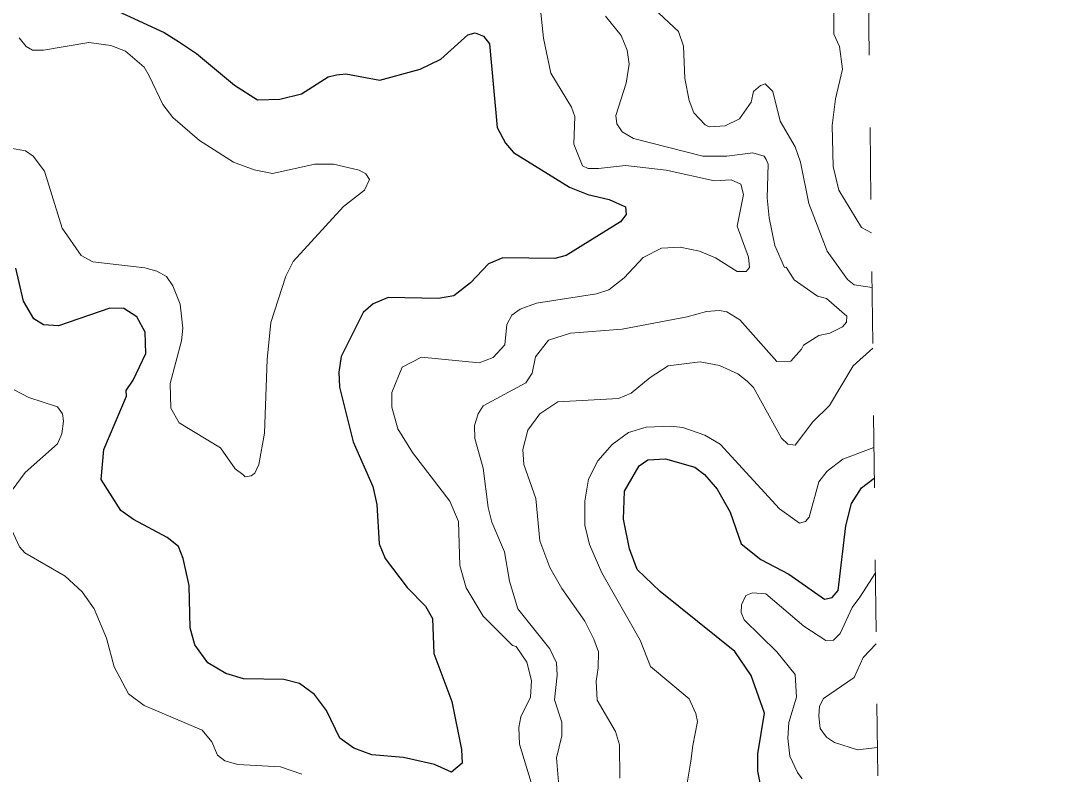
# Model space of a CAD drawing. Extents: x 294.2 to 320.3, y 7482.7 to 7510.7.
# Drawn here: x 318.846 to 320.301, y 7505.662 to 7506.706 of the extents above; entities that cross this region are included whole.
import ezdxf

# ---------------------------------------------------------------- set-up
doc = ezdxf.new("R2010")
doc.units = 0
doc.header["$LTSCALE"] = 0.032
doc.linetypes.add('SHORT_DASHED', pattern=[2.7, 1.5, -1.2])
for name, color, linetype, lineweight in [('1', 7, 'Continuous', 25), ('2', 7, 'Continuous', 13), ('22', 7, 'SHORT_DASHED', 13)]:
    doc.layers.add(name, color=color, linetype=linetype, lineweight=lineweight)

msp = doc.modelspace()

# ---------------------------------------------------------------- linework, layer by layer
at = {"layer": '1'}
for points in [[(318.9447, 7506.7372), (319.0451, 7506.6903), (319.0651, 7506.678), (319.09, 7506.6613), (319.1427, 7506.6173), (319.1748, 7506.5968), (319.2059, 7506.5979), (319.2358, 7506.6055), (319.273, 7506.6291), (319.2846, 7506.6318), (319.2974, 7506.6329), (319.3445, 7506.6243), (319.4006, 7506.6394), (319.4294, 7506.6533), (319.4666, 7506.6872), (319.4771, 7506.6899), (319.4887, 7506.6851), (319.4971, 7506.6749), (319.5076, 7506.5588), (319.5193, 7506.5367), (319.5304, 7506.5238), (319.608, 7506.476), (319.6335, 7506.4658), (319.6629, 7506.4588), (319.6856, 7506.4485), (319.6868, 7506.4378), (319.679, 7506.4276), (319.6035, 7506.3808), (319.5875, 7506.377), (319.5154, 7506.3776), (319.4954, 7506.3695), (319.4705, 7506.3432), (319.4473, 7506.3252), (319.4262, 7506.3214), (319.3563, 7506.3225), (319.3352, 7506.3139), (319.3214, 7506.3021), (319.2909, 7506.2408), (319.2876, 7506.2193), (319.2887, 7506.1983), (319.3076, 7506.1225), (319.3348, 7506.0606), (319.3403, 7506.0353)], [(319.4196, 7505.8288), (319.4445, 7505.7621), (319.4582, 7505.6954), (319.4588, 7505.6768), (319.4441, 7505.6641), (319.4205, 7505.6749), (319.3777, 7505.6843), (319.3334, 7505.6881), (319.3084, 7505.6972), (319.2889, 7505.7112), (319.2706, 7505.7499), (319.254, 7505.7719), (319.2329, 7505.787), (319.2113, 7505.7929), (319.1553, 7505.7935), (319.1309, 7505.801), (319.1059, 7505.8156), (319.0876, 7505.8408), (319.0815, 7505.8645), (319.0799, 7505.9231), (319.0716, 7505.9607), (319.0649, 7505.9774), (319.0494, 7505.9898), (319.0028, 7506.0145), (318.9851, 7506.0274), (318.9576, 7506.0702), (318.9614, 7506.1117), (318.9927, 7506.1857), (318.9924, 7506.1938), (319.0024, 7506.2078), (319.0196, 7506.2449), (319.019, 7506.2745), (319.0074, 7506.296), (318.9891, 7506.3073), (318.9697, 7506.3078), (318.8986, 7506.2836), (318.8775, 7506.2847), (318.8642, 7506.2933), (318.8498, 7506.3175), (318.8393, 7506.3632)], [(319.8777, 7505.6243), (319.8695, 7505.6653), (319.8695, 7505.6895), (319.8789, 7505.7458), (319.8601, 7505.7981), (319.8373, 7505.8316), (319.7338, 7505.9149), (319.7021, 7505.9455), (319.6911, 7505.9738), (319.6831, 7506.0153), (319.6844, 7506.0542), (319.7045, 7506.0891), (319.7168, 7506.0976), (319.7411, 7506.0989), (319.7819, 7506.0874), (319.7953, 7506.0772), (319.8132, 7506.0568), (319.831, 7506.0248), (319.8464, 7505.9808), (319.8735, 7505.959), (319.9125, 7505.9389), (319.962, 7505.904), (319.9727, 7505.9067), (319.9808, 7505.9161), (319.9915, 7506.0059), (319.9997, 7506.0367), (320.0134, 7506.0585), (320.0311, 7506.072)], [(319.3403, 7506.0353), (319.3437, 7505.981), (319.352, 7505.9605), (319.3825, 7505.9202), (319.408, 7505.8944), (319.4179, 7505.8772), (319.4196, 7505.8288)]]:
    msp.add_lwpolyline(points, dxfattribs=at)
at = {"layer": '2'}
for points in [[(319.5667, 7506.731), (319.5718, 7506.6825), (319.5821, 7506.6339), (319.6108, 7506.5867), (319.6153, 7506.5739), (319.614, 7506.5356), (319.6261, 7506.5056), (319.6338, 7506.5018), (319.6482, 7506.5015), (319.6856, 7506.5059), (319.7423, 7506.4992), (319.8092, 7506.4844), (319.8322, 7506.4861), (319.8459, 7506.4799), (319.8494, 7506.4655), (319.8408, 7506.4215), (319.8566, 7506.3786), (319.8579, 7506.3645), (319.8534, 7506.3587), (319.8406, 7506.3587), (319.8106, 7506.3779), (319.7883, 7506.3868), (319.7615, 7506.3926), (319.7359, 7506.3913), (319.7101, 7506.3783), (319.6838, 7506.3501), (319.6625, 7506.3334), (319.6453, 7506.3279), (319.5622, 7506.3147), (319.5393, 7506.3064), (319.5278, 7506.2981), (319.5208, 7506.2853), (319.5182, 7506.2572), (319.5022, 7506.2393), (319.4824, 7506.2323), (319.4027, 7506.24), (319.3758, 7506.2259), (319.3612, 7506.1908), (319.3612, 7506.1704), (319.3694, 7506.1404), (319.3899, 7506.1078), (319.4416, 7506.0402), (319.4537, 7506.0121), (319.4556, 7505.9508), (319.4646, 7505.9201), (319.4882, 7505.8805), (319.529, 7505.8397), (319.5341, 7505.8384), (319.5489, 7505.8167), (319.5552, 7505.7912), (319.554, 7505.7682), (319.5405, 7505.7407), (319.5374, 7505.726), (319.5386, 7505.703), (319.5578, 7505.6392)], [(319.704, 7506.7437), (319.7595, 7506.692), (319.7664, 7506.6716), (319.7682, 7506.6265), (319.7739, 7506.5959), (319.7808, 7506.5789), (319.7963, 7506.5622), (319.802, 7506.5594), (319.8239, 7506.5611), (319.844, 7506.5705), (319.86, 7506.5939), (319.8635, 7506.6084), (319.8732, 7506.6167), (319.8796, 7506.619), (319.8904, 7506.6084), (319.9006, 7506.5675), (319.9211, 7506.5318), (319.9288, 7506.5107), (319.9402, 7506.4532), (319.9658, 7506.3868), (319.9939, 7506.3479), (320.0034, 7506.3402), (320.028, 7506.3365)], [(320.0271, 7506.4126), (320.0134, 7506.4199), (319.9817, 7506.4718), (319.9741, 7506.5043), (319.9728, 7506.5612), (319.9772, 7506.5982), (319.9868, 7506.6396), (319.983, 7506.671), (319.9749, 7506.6879), (319.9749, 7506.7319)], [(319.658, 7506.7131), (319.6797, 7506.6863), (319.688, 7506.6659), (319.6906, 7506.6467), (319.6868, 7506.6199), (319.6724, 7506.5754), (319.6735, 7506.5637), (319.681, 7506.5526), (319.697, 7506.5433), (319.7932, 7506.5188), (319.8265, 7506.5188), (319.8627, 7506.5233), (319.8782, 7506.5188), (319.8811, 7506.5144), (319.8839, 7506.5077), (319.8822, 7506.4612), (319.8851, 7506.4333), (319.8931, 7506.3949), (319.9064, 7506.3645), (319.9089, 7506.3646), (319.9198, 7506.3473), (319.9525, 7506.3245), (319.9646, 7506.3212), (319.9932, 7506.2968), (319.9926, 7506.2885), (319.9868, 7506.2821), (319.9696, 7506.2732), (319.9543, 7506.27), (319.933, 7506.2568), (319.9301, 7506.251), (319.9152, 7506.2343), (319.8957, 7506.2337), (319.8446, 7506.2916), (319.8262, 7506.303), (319.8159, 7506.3046), (319.7981, 7506.3035), (319.7711, 7506.2957), (319.681, 7506.2789), (319.6095, 7506.2732), (319.5789, 7506.2636), (319.5606, 7506.2406), (319.556, 7506.2178), (319.5474, 7506.2044), (319.4882, 7506.1723), (319.4812, 7506.1615), (319.4761, 7506.1449), (319.4767, 7506.127), (319.4882, 7506.0861), (319.4952, 7506.0312), (319.5003, 7506.0108), (319.5176, 7505.9699), (319.5246, 7505.9291), (319.5361, 7505.8908), (319.5808, 7505.8352), (319.5897, 7505.816), (319.591, 7505.7988), (319.5872, 7505.7643), (319.5974, 7505.7337), (319.5974, 7505.7145), (319.5897, 7505.6839), (319.5929, 7505.6507)], [(318.844, 7506.6831), (318.8535, 7506.6709), (318.8625, 7506.6658), (318.8778, 7506.6658), (318.9404, 7506.6767), (318.971, 7506.6722), (318.9915, 7506.6646), (319.0176, 7506.6422), (319.0246, 7506.6301), (319.0432, 7506.5905), (319.0572, 7506.5726), (319.0943, 7506.5407), (319.1415, 7506.5107), (319.1703, 7506.4998), (319.1958, 7506.4947), (319.2545, 7506.5075), (319.2801, 7506.5075), (319.3158, 7506.4992), (319.3254, 7506.4941), (319.3305, 7506.4864), (319.3234, 7506.4718), (319.2941, 7506.4488), (319.2244, 7506.3729), (319.214, 7506.3523), (319.1932, 7506.2879), (319.1881, 7506.2368), (319.1843, 7506.1347), (319.1766, 7506.0912), (319.1709, 7506.0791), (319.1658, 7506.0753), (319.1575, 7506.074), (319.1543, 7506.0772), (319.144, 7506.0848), (319.1236, 7506.1142), (319.0662, 7506.1487), (319.0547, 7506.1691), (319.0534, 7506.2036), (319.0693, 7506.2624), (319.0713, 7506.2802), (319.0675, 7506.3134), (319.0572, 7506.339), (319.0483, 7506.3517), (319.0349, 7506.3594), (319.0183, 7506.3639), (318.946, 7506.3721), (318.9299, 7506.381), (318.9035, 7506.4189), (318.8793, 7506.4982), (318.8633, 7506.5188), (318.8529, 7506.526), (318.8317, 7506.5299)], [(320.029, 7506.2522), (320.0018, 7506.2279), (319.969, 7506.1729), (319.946, 7506.15), (319.9211, 7506.118), (319.9109, 7506.1193), (319.9025, 7506.1276), (319.8636, 7506.1978), (319.8547, 7506.2068), (319.8419, 7506.217), (319.8164, 7506.2285), (319.7896, 7506.2336), (319.7449, 7506.2278), (319.7199, 7506.2119), (319.6938, 7506.1902), (319.6759, 7506.1825), (319.5916, 7506.178), (319.5667, 7506.1614), (319.5501, 7506.1385), (319.5431, 7506.1117), (319.5444, 7506.0912), (319.561, 7506.044), (319.5667, 7505.9853), (319.5808, 7505.9482), (319.5974, 7505.9188), (319.6293, 7505.8736), (319.6419, 7505.8485), (319.6482, 7505.831), (319.6476, 7505.8088), (319.6448, 7505.7904), (319.6465, 7505.7642), (319.6717, 7505.7205), (319.6774, 7505.7021), (319.678, 7505.6559)], [(318.897, 7506.1199), (318.9033, 7506.1334), (318.9053, 7506.1513), (318.904, 7506.1615), (318.897, 7506.171), (318.8574, 7506.1838), (318.8369, 7506.1946)], [(320.0306, 7506.1147), (319.9875, 7506.0983), (319.9658, 7506.0816), (319.9543, 7506.067), (319.9409, 7506.0178), (319.9357, 7506.012), (319.9275, 7506.0095), (319.8993, 7506.0293), (319.817, 7506.1193), (319.796, 7506.1315), (319.7653, 7506.1423), (319.7487, 7506.1442), (319.7142, 7506.1429), (319.69, 7506.1353), (319.667, 7506.1187), (319.6471, 7506.0963), (319.6344, 7506.0708), (319.6293, 7506.0402), (319.6293, 7506.007), (319.6357, 7505.9801), (319.6529, 7505.9405), (319.7059, 7505.8473), (319.7206, 7505.8109), (319.774, 7505.7658), (319.7832, 7505.7455), (319.7855, 7505.7343), (319.7791, 7505.7009), (319.7762, 7505.6796), (319.7665, 7505.6211)], [(319.2364, 7505.6612), (319.2065, 7505.6717), (319.1473, 7505.6749), (319.1294, 7505.68), (319.1191, 7505.6877), (319.1115, 7505.7062), (319.0981, 7505.7222), (319.0176, 7505.7566), (318.9959, 7505.7727), (318.9758, 7505.8105), (318.9653, 7505.8499), (318.948, 7505.8908), (318.9314, 7505.9144), (318.9078, 7505.9361), (318.8516, 7505.9686), (318.8446, 7505.9769), (318.8331, 7506.0006), (318.8287, 7506.0216), (318.8299, 7506.0338), (318.8344, 7506.0554), (318.8523, 7506.0797), (318.897, 7506.1199)], [(320.0326, 7505.9406), (320.0112, 7505.9069), (320.0004, 7505.8928), (319.9838, 7505.8563), (319.9746, 7505.8474), (319.9637, 7505.8468), (319.9332, 7505.8669), (319.8804, 7505.9114), (319.8621, 7505.9131), (319.8529, 7505.9092), (319.8466, 7505.8964), (319.8462, 7505.8857), (319.8503, 7505.8753), (319.8959, 7505.8309), (319.9212, 7505.7997), (319.9229, 7505.768), (319.9126, 7505.7332), (319.9109, 7505.7115), (319.9138, 7505.6865), (319.9247, 7505.6636), (319.931, 7505.655)], [(320.0355, 7505.6984), (320.0077, 7505.6952), (319.9757, 7505.7052), (319.9648, 7505.7125), (319.9562, 7505.7247), (319.9539, 7505.742), (319.9551, 7505.7559), (319.9608, 7505.7665), (320.0033, 7505.7954), (320.0155, 7505.823), (320.0338, 7505.8424)]]:
    msp.add_lwpolyline(points, dxfattribs=at)
at = {"layer": '22'}
msp.add_line((320.3015, 7483.0604), (319.9762, 7510.7437), dxfattribs=at)

doc.saveas('drawing.dxf')
